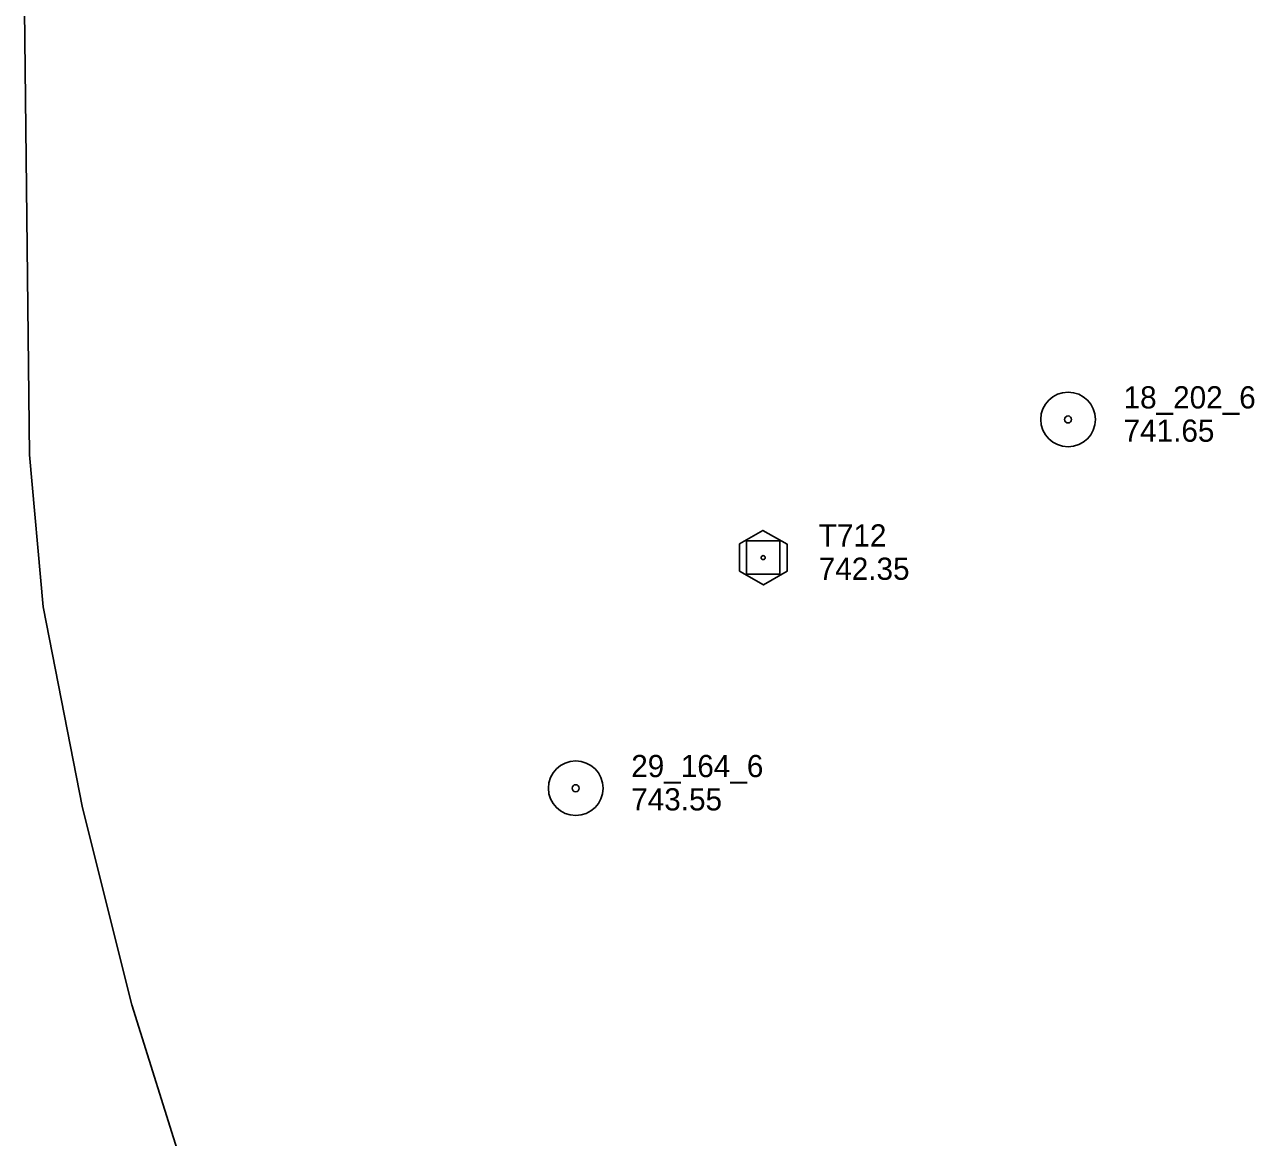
# Model space of a CAD drawing. Extents: x 589250 to 1188077, y 162953 to 363065.
# Drawn here: x 594218.4 to 594550.6, y 188800.5 to 189101.2 of the extents above; entities that cross this region are included whole.
import ezdxf

# ---------------------------------------------------------------- set-up
doc = ezdxf.new("R2010")
doc.units = 0
for name, color, linetype in [('E_MAP_Control', 7, 'Continuous'), ('E_MAP_Limits', 7, 'Continuous'), ('E_MAP_PassPoints', 7, 'Continuous')]:
    doc.layers.add(name, color=color, linetype=linetype)

msp = doc.modelspace()

# ---------------------------------------------------------------- linework, layer by layer
at = {"layer": 'E_MAP_Control'}
for p, q in [((594413.42, 188952.63), (594413.42, 188961.63)), ((594413.42, 188961.63), (594422.42, 188961.63)), ((594413.42, 188952.63), (594413.42, 188961.63)), ((594413.42, 188961.63), (594422.42, 188961.63)), ((594422.42, 188961.63), (594422.42, 188952.63)), ((594422.42, 188961.63), (594422.42, 188952.63)), ((594422.42, 188952.63), (594413.42, 188952.63)), ((594422.42, 188952.63), (594413.42, 188952.63))]:
    msp.add_line(p, q, dxfattribs=at)
msp.add_lwpolyline([(594411.5, 188960.89), (594411.5, 188953.5), (594417.96, 188949.78), (594424.36, 188953.44), (594424.36, 188960.77), (594417.84, 188964.5)], close=True, dxfattribs=at)
msp.add_lwpolyline([(594411.5, 188960.89), (594411.5, 188953.5), (594417.96, 188949.78), (594424.36, 188953.44), (594424.36, 188960.77), (594417.84, 188964.5)], close=True, dxfattribs=at)
msp.add_circle((594417.92, 188957.13), 0.546, dxfattribs=at)
msp.add_circle((594417.92, 188957.13), 0.546, dxfattribs=at)
at = {"layer": 'E_MAP_Limits'}
for p, q in [((594219.74, 188984.88), (594218.4, 189105.12)), ((594219.74, 188984.88), (594223.41, 188943.82)), ((594223.41, 188943.82), (594234.02, 188889.54)), ((594234.02, 188889.54), (594247.38, 188836.28)), ((594247.38, 188836.28), (594274.52, 188749.49))]:
    msp.add_line(p, q, dxfattribs=at)
at = {"layer": 'E_MAP_PassPoints'}
for centre, radius in [((594500.27, 188994.46), 7.38), ((594500.27, 188994.46), 7.38), ((594500.27, 188994.46), 0.945), ((594500.27, 188994.46), 0.945), ((594367.27, 188894.83), 7.38), ((594367.27, 188894.83), 7.38), ((594367.27, 188894.83), 0.945), ((594367.27, 188894.83), 0.945)]:
    msp.add_circle(centre, radius, dxfattribs=at)

# ---------------------------------------------------------------- texts
at = {"layer": 'E_MAP_Control'}
for s, p in [('T712', (594432.92, 188960.13)), ('T712', (594432.92, 188960.13)), ('742.35', (594432.92, 188951.13)), ('742.35', (594432.92, 188951.13))]:
    msp.add_text(s, height=6, dxfattribs=at).set_placement(p)
at = {"layer": 'E_MAP_PassPoints'}
for s, p in [('18_202_6', (594515.27, 188997.44)), ('18_202_6', (594515.27, 188997.44)), ('741.65', (594515.27, 188988.44)), ('741.65', (594515.27, 188988.44)), ('29_164_6', (594382.27, 188897.82)), ('29_164_6', (594382.27, 188897.82)), ('743.55', (594382.27, 188888.82)), ('743.55', (594382.27, 188888.82))]:
    msp.add_text(s, height=6, dxfattribs=at).set_placement(p)

doc.saveas('drawing.dxf')
